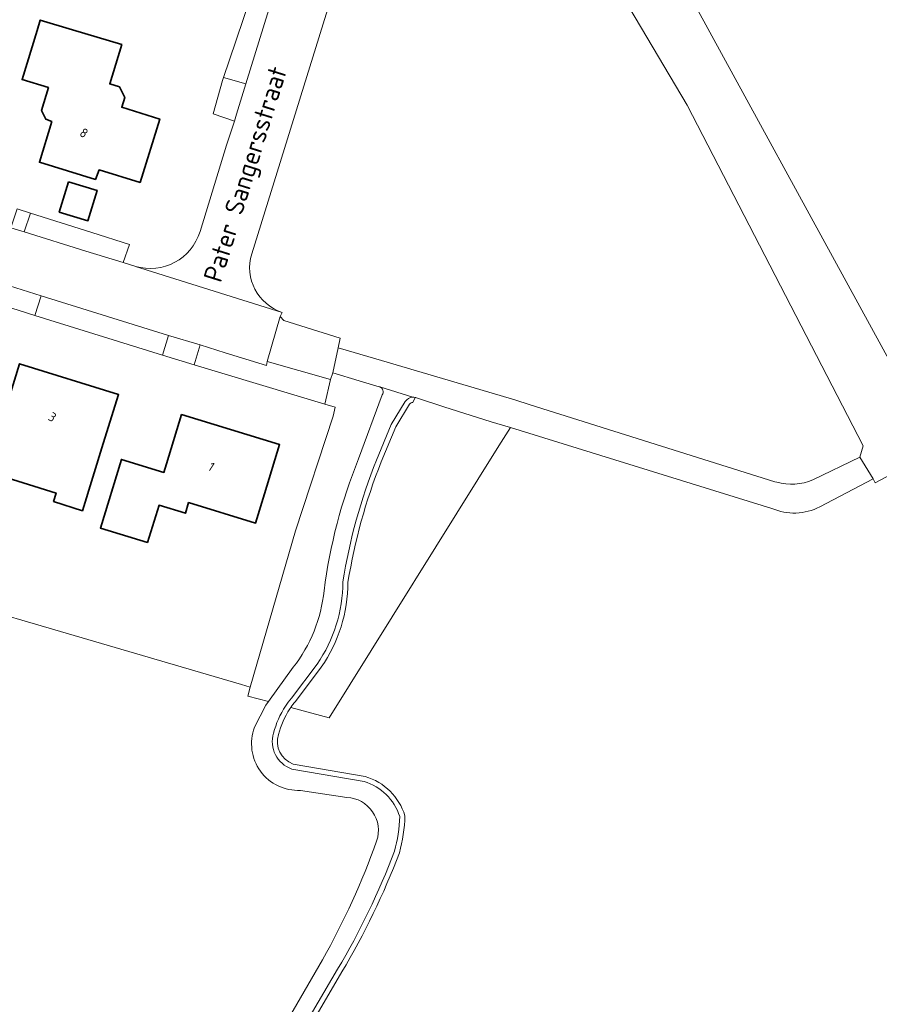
# Model space of a CAD drawing. Extents: x 184422 to 188298, y 343471 to 350189.
# Tile 359 of 513: x 187010 to 187093, y 348531 to 348627. Entities that reach past the tile are written whole.
import ezdxf
from ezdxf.enums import TextEntityAlignment as Align

# ---------------------------------------------------------------- set-up
doc = ezdxf.new("R2010")
doc.units = 0
for name, color, linetype, lineweight in [('B-WA-GR-BEPLANTING_CULTUUR_HEESTERS-GV', 252, 'Continuous', 18), ('B-WA-GR-BOUWLAND-GV', 252, 'Continuous', 13), ('B-WA-OG-TERREIN_CULTUURSCHEIDING-GV', 252, 'Continuous', 18), ('B-WA-OG-TERREIN_ERF-GV', 252, 'Continuous', 18), ('B-WA-OG-TOPOGRAFIE-T18', 252, 'Continuous', 18), ('B-WA-VH-ONVERHARD-GV', 252, 'Continuous', 18), ('B-WA-VH-VERHARDING_ASFALT-GV', 252, 'Continuous', 18), ('B-WA-VH-VERHARDING_BETONSTRAATSTEEN-GV', 252, 'Continuous', 18), ('B-WA-VH-VERHARDING_HALFVERHARDING_GRIND-GV', 252, 'Continuous', 18), ('B-WA-VH-VERHARDING_OPEN-GV', 252, 'Continuous', 18), ('B-WE-OG-BEBOUWING-GV', 250, 'Continuous', 35), ('B-WE-OG-BEBOUWING-T18', 10, 'Continuous', 18)]:
    doc.layers.add(name, color=color, linetype=linetype, lineweight=lineweight)
doc.styles.add('NLCS-ISO-M1000-T18', font='NLCS-ISO.ttf', dxfattribs={"height": 1.8})
doc.styles.add('NLCS-ISO-M500-T18', font='NLCS-ISO.ttf', dxfattribs={"height": 0.9})

msp = doc.modelspace()

# ---------------------------------------------------------------- linework, layer by layer
at = {"layer": 'B-WA-GR-BEPLANTING_CULTUUR_HEESTERS-GV', "flags": 128}
msp.add_lwpolyline([(187031.703, 348620.918), (187035.202, 348632.261), (187033.28, 348632.87), (187032.808, 348631.228), (187030.095, 348623.248), (187029.528, 348621.536)], close=True, dxfattribs=at)
msp.add_lwpolyline([(187031.703, 348620.918), (187035.202, 348632.261), (187033.28, 348632.87), (187032.808, 348631.228), (187030.095, 348623.248), (187029.528, 348621.536)], close=True, dxfattribs=at)
msp.add_lwpolyline([(187031.703, 348620.918), (187035.202, 348632.261), (187033.28, 348632.87), (187032.808, 348631.228), (187030.095, 348623.248), (187029.528, 348621.536)], close=True, dxfattribs=at)
at = {"layer": 'B-WA-GR-BEPLANTING_CULTUUR_HEESTERS-GV'}
for points in [[(187047.934, 348590.455, 0.253614), (187047.202, 348590.031)], [(187047.934, 348590.455, 0.253614), (187047.202, 348590.031)], [(187047.934, 348590.455, 0.253614), (187047.202, 348590.031)], [(187048.159, 348590.433, 0.070869), (187047.934, 348590.455)], [(187048.159, 348590.433, 0.070869), (187047.934, 348590.455)], [(187048.159, 348590.433, 0.070869), (187047.934, 348590.455)], [(187047.628, 348589.769, -0.255737), (187047.948, 348589.955)], [(187047.628, 348589.769, -0.255737), (187047.948, 348589.955)], [(187047.628, 348589.769, -0.255737), (187047.948, 348589.955)], [(187044.396, 348584.352, 0.054985), (187041.131, 348572.51)], [(187044.396, 348584.352, 0.054985), (187041.131, 348572.51)], [(187044.396, 348584.352, 0.054985), (187041.131, 348572.51)], [(187041.631, 348572.469, -0.054781), (187044.859, 348584.164)], [(187041.631, 348572.469, -0.054781), (187044.859, 348584.164)], [(187041.631, 348572.469, -0.054781), (187044.859, 348584.164)], [(187041.131, 348572.51, -0.152351), (187038.626, 348564.508)], [(187041.131, 348572.51, -0.152351), (187038.626, 348564.508)], [(187041.131, 348572.51, -0.152351), (187038.626, 348564.508)], [(187039.031, 348564.215, 0.151773), (187041.631, 348572.469)], [(187039.031, 348564.215, 0.151773), (187041.631, 348572.469)], [(187039.031, 348564.215, 0.151773), (187041.631, 348572.469)], [(187035.554, 348560.422, 0.081246), (187034.389, 348557.803)], [(187035.554, 348560.422, 0.081246), (187034.389, 348557.803)], [(187035.554, 348560.422, 0.081246), (187034.389, 348557.803)], [(187036.123, 348561.195, 0.026884), (187035.554, 348560.422)], [(187036.123, 348561.195, 0.026884), (187035.554, 348560.422)], [(187036.123, 348561.195, 0.026884), (187035.554, 348560.422)], [(187036.065, 348560.287, -0.021896), (187036.516, 348560.885)], [(187036.065, 348560.287, -0.021896), (187036.516, 348560.885)], [(187036.065, 348560.287, -0.021896), (187036.516, 348560.885)], [(187034.87, 348557.667, -0.081355), (187035.972, 348560.148)], [(187034.87, 348557.667, -0.081355), (187035.972, 348560.148)], [(187034.87, 348557.667, -0.081355), (187035.972, 348560.148)], [(187034.389, 348557.803, 0.401348), (187036.16, 348554.312)], [(187034.389, 348557.803, 0.401348), (187036.16, 348554.312)], [(187034.389, 348557.803, 0.401348), (187036.16, 348554.312)], [(187036.288, 348554.797, -0.397327), (187034.87, 348557.667)], [(187036.288, 348554.797, -0.397327), (187034.87, 348557.667)], [(187036.288, 348554.797, -0.397327), (187034.87, 348557.667)], [(187043.2, 348553.092, -0.247704), (187046.663, 348549.696)], [(187043.2, 348553.092, -0.247704), (187046.663, 348549.696)], [(187043.2, 348553.092, -0.247704), (187046.663, 348549.696)], [(187047.165, 348549.766, 0.253044), (187043.314, 348553.58)], [(187047.165, 348549.766, 0.253044), (187043.314, 348553.58)], [(187047.165, 348549.766, 0.253044), (187043.314, 348553.58)], [(187046.663, 348549.696, -0.061514), (187046.153, 348546.318)], [(187046.663, 348549.696, -0.061514), (187046.153, 348546.318)], [(187046.663, 348549.696, -0.061514), (187046.153, 348546.318)], [(187046.628, 348546.162, 0.063265), (187047.165, 348549.766)], [(187046.628, 348546.162, 0.063265), (187047.165, 348549.766)], [(187046.628, 348546.162, 0.063265), (187047.165, 348549.766)], [(187046.153, 348546.318, -0.043626), (187040.614, 348534.841)], [(187046.153, 348546.318, -0.043626), (187040.614, 348534.841)], [(187046.153, 348546.318, -0.043626), (187040.614, 348534.841)], [(187041.044, 348534.587, 0.043721), (187046.628, 348546.162)], [(187041.044, 348534.587, 0.043721), (187046.628, 348546.162)], [(187041.044, 348534.587, 0.043721), (187046.628, 348546.162)]]:
    msp.add_lwpolyline(points, format="xyb", dxfattribs=at)
at = {"layer": 'B-WA-GR-BEPLANTING_CULTUUR_HEESTERS-GV', "flags": 128}
for points in [[(187047.948, 348589.955), (187048.159, 348590.433)], [(187047.948, 348589.955), (187048.159, 348590.433)], [(187047.948, 348589.955), (187048.159, 348590.433)], [(187047.202, 348590.031), (187045.823, 348587.797), (187044.396, 348584.352)], [(187047.202, 348590.031), (187045.823, 348587.797), (187044.396, 348584.352)], [(187047.202, 348590.031), (187045.823, 348587.797), (187044.396, 348584.352)], [(187044.859, 348584.164), (187046.27, 348587.569), (187047.628, 348589.769)], [(187044.859, 348584.164), (187046.27, 348587.569), (187047.628, 348589.769)], [(187044.859, 348584.164), (187046.27, 348587.569), (187047.628, 348589.769)], [(187038.626, 348564.508), (187036.123, 348561.195)], [(187038.626, 348564.508), (187036.123, 348561.195)], [(187038.626, 348564.508), (187036.123, 348561.195)], [(187036.516, 348560.885), (187039.031, 348564.215)], [(187036.516, 348560.885), (187039.031, 348564.215)], [(187036.516, 348560.885), (187039.031, 348564.215)], [(187035.972, 348560.148), (187036.065, 348560.287)], [(187035.972, 348560.148), (187036.065, 348560.287)], [(187035.972, 348560.148), (187036.065, 348560.287)], [(187043.314, 348553.58), (187036.288, 348554.797)], [(187043.314, 348553.58), (187036.288, 348554.797)], [(187043.314, 348553.58), (187036.288, 348554.797)], [(187036.16, 348554.312), (187043.2, 348553.092)], [(187036.16, 348554.312), (187043.2, 348553.092)], [(187036.16, 348554.312), (187043.2, 348553.092)], [(187040.614, 348534.841), (187036.849, 348528.424)], [(187040.614, 348534.841), (187036.849, 348528.424)], [(187040.614, 348534.841), (187036.849, 348528.424)], [(187037.273, 348528.159), (187041.044, 348534.587)], [(187037.273, 348528.159), (187041.044, 348534.587)], [(187037.273, 348528.159), (187041.044, 348534.587)]]:
    msp.add_lwpolyline(points, dxfattribs=at)
at = {"layer": 'B-WA-GR-BOUWLAND-GV', "flags": 128}
for points in [[(187167.18, 348621.101), (187099.015, 348585.362), (187092.879, 348582.145), (187092.7, 348582.535), (187087.503, 348579.806)], [(187167.18, 348621.101), (187099.015, 348585.362), (187092.879, 348582.145), (187092.7, 348582.535), (187087.503, 348579.806)], [(187167.18, 348621.101), (187099.015, 348585.362), (187092.879, 348582.145), (187092.7, 348582.535), (187087.503, 348579.806)], [(187032.552, 348558.366), (187033.645, 348560.53), (187033.887, 348560.863), (187031.884, 348561.393), (187032.134, 348562.26), (187031.264, 348562.515), (186987.208, 348575.428), (186961.544, 348583.233), (186961.472, 348583.254), (186925.56, 348593.552), (186907.213, 348599.059), (186904.131, 348590.787), (186887.541, 348595.709)], [(187032.552, 348558.366), (187033.645, 348560.53), (187033.887, 348560.863), (187031.884, 348561.393), (187032.134, 348562.26), (187031.264, 348562.515), (186987.208, 348575.428), (186961.544, 348583.233), (186961.472, 348583.254), (186925.56, 348593.552), (186907.213, 348599.059), (186904.131, 348590.787), (186887.541, 348595.709)], [(187032.552, 348558.366), (187033.645, 348560.53), (187033.887, 348560.863), (187031.884, 348561.393), (187032.134, 348562.26), (187031.264, 348562.515), (186987.208, 348575.428), (186961.544, 348583.233), (186961.472, 348583.254), (186925.56, 348593.552), (186907.213, 348599.059), (186904.131, 348590.787), (186887.541, 348595.709)], [(187082.847, 348579.645), (187057.419, 348587.502), (187056.307, 348585.723), (187039.792, 348559.3), (187036.065, 348560.287), (187035.972, 348560.148)], [(187082.847, 348579.645), (187057.419, 348587.502), (187056.307, 348585.723), (187039.792, 348559.3), (187036.065, 348560.287), (187035.972, 348560.148)], [(187082.847, 348579.645), (187057.419, 348587.502), (187056.307, 348585.723), (187039.792, 348559.3), (187036.065, 348560.287), (187035.972, 348560.148)], [(187036.288, 348554.797), (187043.314, 348553.58)], [(187036.288, 348554.797), (187043.314, 348553.58)], [(187036.288, 348554.797), (187043.314, 348553.58)], [(187041.518, 348551.535), (187037.003, 348552.238)], [(187041.518, 348551.535), (187037.003, 348552.238)], [(187041.518, 348551.535), (187037.003, 348552.238)], [(187034.884, 348528.373), (187039.154, 348535.77)], [(187034.884, 348528.373), (187039.154, 348535.77)], [(187034.884, 348528.373), (187039.154, 348535.77)], [(187041.044, 348534.587), (187037.273, 348528.159)], [(187041.044, 348534.587), (187037.273, 348528.159)], [(187041.044, 348534.587), (187037.273, 348528.159)]]:
    msp.add_lwpolyline(points, dxfattribs=at)
at = {"layer": 'B-WA-GR-BOUWLAND-GV'}
for points in [[(187087.503, 348579.806, -0.22447), (187082.847, 348579.645)], [(187087.503, 348579.806, -0.22447), (187082.847, 348579.645)], [(187087.503, 348579.806, -0.22447), (187082.847, 348579.645)], [(187035.972, 348560.148, 0.081355), (187034.87, 348557.667)], [(187035.972, 348560.148, 0.081355), (187034.87, 348557.667)], [(187035.972, 348560.148, 0.081355), (187034.87, 348557.667)], [(187037.003, 348552.238, -0.540974), (187032.552, 348558.366)], [(187037.003, 348552.238, -0.540974), (187032.552, 348558.366)], [(187037.003, 348552.238, -0.540974), (187032.552, 348558.366)], [(187034.87, 348557.667, 0.397327), (187036.288, 348554.797)], [(187034.87, 348557.667, 0.397327), (187036.288, 348554.797)], [(187034.87, 348557.667, 0.397327), (187036.288, 348554.797)], [(187043.314, 348553.58, -0.253044), (187047.165, 348549.766)], [(187043.314, 348553.58, -0.253044), (187047.165, 348549.766)], [(187043.314, 348553.58, -0.253044), (187047.165, 348549.766)], [(187044.418, 348547.311, 0.503357), (187041.518, 348551.535)], [(187044.418, 348547.311, 0.503357), (187041.518, 348551.535)], [(187044.418, 348547.311, 0.503357), (187041.518, 348551.535)], [(187047.165, 348549.766, -0.063265), (187046.628, 348546.162)], [(187047.165, 348549.766, -0.063265), (187046.628, 348546.162)], [(187047.165, 348549.766, -0.063265), (187046.628, 348546.162)], [(187039.154, 348535.77, 0.042441), (187044.418, 348547.311)], [(187039.154, 348535.77, 0.042441), (187044.418, 348547.311)], [(187039.154, 348535.77, 0.042441), (187044.418, 348547.311)], [(187046.628, 348546.162, -0.043721), (187041.044, 348534.587)], [(187046.628, 348546.162, -0.043721), (187041.044, 348534.587)], [(187046.628, 348546.162, -0.043721), (187041.044, 348534.587)]]:
    msp.add_lwpolyline(points, format="xyb", dxfattribs=at)
at = {"layer": 'B-WA-OG-TERREIN_CULTUURSCHEIDING-GV', "flags": 128}
for points in [[(187086.839, 348582.429), (187091.388, 348584.627), (187091.739, 348585.727), (187074.607, 348618.859), (187069.55, 348627.388), (187060.976, 348641.848), (187060.567, 348641.629), (187057.651, 348647.151), (187054.083, 348653.861)], [(187086.839, 348582.429), (187091.388, 348584.627), (187091.739, 348585.727), (187074.607, 348618.859), (187069.55, 348627.388), (187060.976, 348641.848), (187060.567, 348641.629), (187057.651, 348647.151), (187054.083, 348653.861)], [(187086.839, 348582.429), (187091.388, 348584.627), (187091.739, 348585.727), (187074.607, 348618.859), (187069.55, 348627.388), (187060.976, 348641.848), (187060.567, 348641.629), (187057.651, 348647.151), (187054.083, 348653.861)], [(187047.317, 348652.922), (187032.266, 348604.406)], [(187047.317, 348652.922), (187032.266, 348604.406)], [(187047.317, 348652.922), (187032.266, 348604.406)], [(187035.236, 348598.71), (187035.033, 348598.293), (187035.383, 348597.925), (187040.875, 348596.19), (187040.679, 348595.254), (187044.324, 348594.18), (187057.84, 348590.199), (187059.355, 348589.723), (187083.154, 348582.247), (187083.32, 348582.198)], [(187035.236, 348598.71), (187035.033, 348598.293), (187035.383, 348597.925), (187040.875, 348596.19), (187040.679, 348595.254), (187044.324, 348594.18), (187057.84, 348590.199), (187059.355, 348589.723), (187083.154, 348582.247), (187083.32, 348582.198)], [(187035.236, 348598.71), (187035.033, 348598.293), (187035.383, 348597.925), (187040.875, 348596.19), (187040.679, 348595.254), (187044.324, 348594.18), (187057.84, 348590.199), (187059.355, 348589.723), (187083.154, 348582.247), (187083.32, 348582.198)], [(187044.669, 348591.474), (187042.705, 348592.049), (187040.161, 348592.835), (187039.934, 348592.188), (187039.368, 348589.796), (187040.397, 348589.487), (187040.175, 348588.634), (187036.531, 348577.485), (187032.134, 348562.26), (187031.884, 348561.393), (187033.887, 348560.863), (187036.31, 348564.2)], [(187044.669, 348591.474), (187042.705, 348592.049), (187040.161, 348592.835), (187039.934, 348592.188), (187039.368, 348589.796), (187040.397, 348589.487), (187040.175, 348588.634), (187036.531, 348577.485), (187032.134, 348562.26), (187031.884, 348561.393), (187033.887, 348560.863), (187036.31, 348564.2)], [(187044.669, 348591.474), (187042.705, 348592.049), (187040.161, 348592.835), (187039.934, 348592.188), (187039.368, 348589.796), (187040.397, 348589.487), (187040.175, 348588.634), (187036.531, 348577.485), (187032.134, 348562.26), (187031.884, 348561.393), (187033.887, 348560.863), (187036.31, 348564.2)], [(187042.661, 348584.475), (187044.946, 348590.688)], [(187042.661, 348584.475), (187044.946, 348590.688)], [(187042.661, 348584.475), (187044.946, 348590.688)], [(187048.159, 348590.433), (187047.948, 348589.955)], [(187048.159, 348590.433), (187047.948, 348589.955)], [(187048.159, 348590.433), (187047.948, 348589.955)], [(187057.419, 348587.502), (187055.542, 348588.082), (187050.939, 348589.511), (187048.282, 348590.395)], [(187057.419, 348587.502), (187055.542, 348588.082), (187050.939, 348589.511), (187048.282, 348590.395)], [(187057.419, 348587.502), (187055.542, 348588.082), (187050.939, 348589.511), (187048.282, 348590.395)], [(187047.628, 348589.769), (187046.27, 348587.569), (187044.859, 348584.164)], [(187047.628, 348589.769), (187046.27, 348587.569), (187044.859, 348584.164)], [(187047.628, 348589.769), (187046.27, 348587.569), (187044.859, 348584.164)], [(187036.065, 348560.287), (187039.792, 348559.3), (187056.307, 348585.723), (187057.419, 348587.502)], [(187036.065, 348560.287), (187039.792, 348559.3), (187056.307, 348585.723), (187057.419, 348587.502)], [(187036.065, 348560.287), (187039.792, 348559.3), (187056.307, 348585.723), (187057.419, 348587.502)], [(187039.031, 348564.215), (187036.516, 348560.885)], [(187039.031, 348564.215), (187036.516, 348560.885)], [(187039.031, 348564.215), (187036.516, 348560.885)]]:
    msp.add_lwpolyline(points, dxfattribs=at)
for points in [[(187010.142, 348606.537), (187016.153, 348604.673), (187019.765, 348603.553), (187020.371, 348605.323), (187016.714, 348606.481), (187010.772, 348608.354)], [(187010.142, 348606.537), (187016.153, 348604.673), (187019.765, 348603.553), (187020.371, 348605.323), (187016.714, 348606.481), (187010.772, 348608.354)], [(187010.142, 348606.537), (187016.153, 348604.673), (187019.765, 348603.553), (187020.371, 348605.323), (187016.714, 348606.481), (187010.772, 348608.354)], [(187023.582, 348594.559), (187024.194, 348596.474), (187011.796, 348600.324), (187011.194, 348598.413)], [(187023.582, 348594.559), (187024.194, 348596.474), (187011.796, 348600.324), (187011.194, 348598.413)], [(187023.582, 348594.559), (187024.194, 348596.474), (187011.796, 348600.324), (187011.194, 348598.413)], [(187029.69, 348594.762), (187027.26, 348595.542), (187026.683, 348593.602), (187039.368, 348589.796), (187039.934, 348592.188), (187033.787, 348593.949), (187033.696, 348593.536)], [(187029.69, 348594.762), (187027.26, 348595.542), (187026.683, 348593.602), (187039.368, 348589.796), (187039.934, 348592.188), (187033.787, 348593.949), (187033.696, 348593.536)], [(187029.69, 348594.762), (187027.26, 348595.542), (187026.683, 348593.602), (187039.368, 348589.796), (187039.934, 348592.188), (187033.787, 348593.949), (187033.696, 348593.536)]]:
    msp.add_lwpolyline(points, close=True, dxfattribs=at)
at = {"layer": 'B-WA-OG-TERREIN_CULTUURSCHEIDING-GV'}
for points in [[(187032.266, 348604.406, 0.40885), (187035.236, 348598.71)], [(187032.266, 348604.406, 0.40885), (187035.236, 348598.71)], [(187032.266, 348604.406, 0.40885), (187035.236, 348598.71)], [(187044.718, 348591.459, 0.024376), (187044.669, 348591.474)], [(187044.718, 348591.459, 0.024376), (187044.669, 348591.474)], [(187044.718, 348591.459, 0.024376), (187044.669, 348591.474)], [(187044.946, 348590.688, 0.502785), (187044.718, 348591.459)], [(187044.946, 348590.688, 0.502785), (187044.718, 348591.459)], [(187044.946, 348590.688, 0.502785), (187044.718, 348591.459)], [(187048.282, 348590.395, 0.046825), (187048.159, 348590.433)], [(187048.282, 348590.395, 0.046825), (187048.159, 348590.433)], [(187048.282, 348590.395, 0.046825), (187048.159, 348590.433)], [(187047.948, 348589.955, 0.255737), (187047.628, 348589.769)], [(187047.948, 348589.955, 0.255737), (187047.628, 348589.769)], [(187047.948, 348589.955, 0.255737), (187047.628, 348589.769)], [(187039.304, 348571.65, -0.064309), (187042.661, 348584.475)], [(187039.304, 348571.65, -0.064309), (187042.661, 348584.475)], [(187039.304, 348571.65, -0.064309), (187042.661, 348584.475)], [(187044.859, 348584.164, 0.054781), (187041.631, 348572.469)], [(187044.859, 348584.164, 0.054781), (187041.631, 348572.469)], [(187044.859, 348584.164, 0.054781), (187041.631, 348572.469)], [(187083.32, 348582.198, 0.170779), (187086.839, 348582.429)], [(187083.32, 348582.198, 0.170779), (187086.839, 348582.429)], [(187083.32, 348582.198, 0.170779), (187086.839, 348582.429)], [(187041.631, 348572.469, -0.151773), (187039.031, 348564.215)], [(187041.631, 348572.469, -0.151773), (187039.031, 348564.215)], [(187041.631, 348572.469, -0.151773), (187039.031, 348564.215)], [(187036.31, 348564.2, 0.141496), (187039.304, 348571.65)], [(187036.31, 348564.2, 0.141496), (187039.304, 348571.65)], [(187036.31, 348564.2, 0.141496), (187039.304, 348571.65)], [(187036.516, 348560.885, 0.021896), (187036.065, 348560.287)], [(187036.516, 348560.885, 0.021896), (187036.065, 348560.287)], [(187036.516, 348560.885, 0.021896), (187036.065, 348560.287)]]:
    msp.add_lwpolyline(points, format="xyb", dxfattribs=at)
at = {"layer": 'B-WA-OG-TERREIN_ERF-GV', "flags": 128}
for points in [[(187027.245, 348606.559), (187029.831, 348614.957), (187030.58, 348617.302), (187028.523, 348618.002), (187029.437, 348621.243), (187029.528, 348621.536), (187030.095, 348623.248), (187032.808, 348631.228), (187033.28, 348632.87), (187034.986, 348638.277), (187036.871, 348637.702), (187037.182, 348638.704), (187035.401, 348639.256), (187038.593, 348649.81), (187039.533, 348652.883), (187040.324, 348655.807), (187042.336, 348655.177), (187043.382, 348658.517)], [(187027.245, 348606.559), (187029.831, 348614.957), (187030.58, 348617.302), (187028.523, 348618.002), (187029.437, 348621.243), (187029.528, 348621.536), (187030.095, 348623.248), (187032.808, 348631.228), (187033.28, 348632.87), (187034.986, 348638.277), (187036.871, 348637.702), (187037.182, 348638.704), (187035.401, 348639.256), (187038.593, 348649.81), (187039.533, 348652.883), (187040.324, 348655.807), (187042.336, 348655.177), (187043.382, 348658.517)], [(187027.245, 348606.559), (187029.831, 348614.957), (187030.58, 348617.302), (187028.523, 348618.002), (187029.437, 348621.243), (187029.528, 348621.536), (187030.095, 348623.248), (187032.808, 348631.228), (187033.28, 348632.87), (187034.986, 348638.277), (187036.871, 348637.702), (187037.182, 348638.704), (187035.401, 348639.256), (187038.593, 348649.81), (187039.533, 348652.883), (187040.324, 348655.807), (187042.336, 348655.177), (187043.382, 348658.517)], [(187009.467, 348608.765), (187010.772, 348608.354), (187016.714, 348606.481), (187020.371, 348605.323), (187019.765, 348603.553), (187020.89, 348603.204), (187020.955, 348603.184)], [(187009.467, 348608.765), (187010.772, 348608.354), (187016.714, 348606.481), (187020.371, 348605.323), (187019.765, 348603.553), (187020.89, 348603.204), (187020.955, 348603.184)], [(187009.467, 348608.765), (187010.772, 348608.354), (187016.714, 348606.481), (187020.371, 348605.323), (187019.765, 348603.553), (187020.89, 348603.204), (187020.955, 348603.184)], [(186987.208, 348575.428), (187031.264, 348562.515), (187032.134, 348562.26), (187036.531, 348577.485), (187040.175, 348588.634), (187040.397, 348589.487), (187039.368, 348589.796), (187026.683, 348593.602), (187023.582, 348594.559), (187011.194, 348598.413), (187008.147, 348599.384)], [(186987.208, 348575.428), (187031.264, 348562.515), (187032.134, 348562.26), (187036.531, 348577.485), (187040.175, 348588.634), (187040.397, 348589.487), (187039.368, 348589.796), (187026.683, 348593.602), (187023.582, 348594.559), (187011.194, 348598.413), (187008.147, 348599.384)], [(186987.208, 348575.428), (187031.264, 348562.515), (187032.134, 348562.26), (187036.531, 348577.485), (187040.175, 348588.634), (187040.397, 348589.487), (187039.368, 348589.796), (187026.683, 348593.602), (187023.582, 348594.559), (187011.194, 348598.413), (187008.147, 348599.384)]]:
    msp.add_lwpolyline(points, dxfattribs=at)
for points in [[(187019.631, 348618.656), (187023.329, 348617.507), (187021.429, 348611.321), (187017.432, 348612.555), (187017.077, 348611.629), (187011.628, 348613.299), (187012.83, 348617.26), (187012.241, 348617.479), (187011.836, 348618.333), (187012.494, 348620.564), (187009.948, 348621.339), (187011.404, 348626.122), (187011.712, 348627.133), (187014.839, 348626.187), (187019.624, 348624.738), (187018.467, 348620.918), (187019.402, 348620.623), (187019.927, 348619.612)], [(187019.631, 348618.656), (187023.329, 348617.507), (187021.429, 348611.321), (187017.432, 348612.555), (187017.077, 348611.629), (187011.628, 348613.299), (187012.83, 348617.26), (187012.241, 348617.479), (187011.836, 348618.333), (187012.494, 348620.564), (187009.948, 348621.339), (187011.404, 348626.122), (187011.712, 348627.133), (187014.839, 348626.187), (187019.624, 348624.738), (187018.467, 348620.918), (187019.402, 348620.623), (187019.927, 348619.612)], [(187019.631, 348618.656), (187023.329, 348617.507), (187021.429, 348611.321), (187017.432, 348612.555), (187017.077, 348611.629), (187011.628, 348613.299), (187012.83, 348617.26), (187012.241, 348617.479), (187011.836, 348618.333), (187012.494, 348620.564), (187009.948, 348621.339), (187011.404, 348626.122), (187011.712, 348627.133), (187014.839, 348626.187), (187019.624, 348624.738), (187018.467, 348620.918), (187019.402, 348620.623), (187019.927, 348619.612)], [(187013.239, 348581.139), (187006.797, 348583.142), (187006.578, 348582.439), (187003.118, 348583.515), (187004.898, 348589.238), (187008.003, 348588.272), (187008.705, 348590.531), (187009.695, 348593.716), (187019.318, 348590.724), (187017.833, 348585.949), (187015.806, 348579.43), (187012.981, 348580.309)], [(187013.239, 348581.139), (187006.797, 348583.142), (187006.578, 348582.439), (187003.118, 348583.515), (187004.898, 348589.238), (187008.003, 348588.272), (187008.705, 348590.531), (187009.695, 348593.716), (187019.318, 348590.724), (187017.833, 348585.949), (187015.806, 348579.43), (187012.981, 348580.309)], [(187013.239, 348581.139), (187006.797, 348583.142), (187006.578, 348582.439), (187003.118, 348583.515), (187004.898, 348589.238), (187008.003, 348588.272), (187008.705, 348590.531), (187009.695, 348593.716), (187019.318, 348590.724), (187017.833, 348585.949), (187015.806, 348579.43), (187012.981, 348580.309)], [(187017.559, 348577.738), (187019.601, 348584.411), (187023.729, 348583.148), (187023.989, 348583.985), (187025.451, 348588.772), (187034.987, 348585.852), (187033.523, 348581.071), (187032.652, 348578.227), (187026.137, 348580.223), (187025.817, 348579.177), (187023.256, 348579.961), (187022.146, 348576.334)], [(187017.559, 348577.738), (187019.601, 348584.411), (187023.729, 348583.148), (187023.989, 348583.985), (187025.451, 348588.772), (187034.987, 348585.852), (187033.523, 348581.071), (187032.652, 348578.227), (187026.137, 348580.223), (187025.817, 348579.177), (187023.256, 348579.961), (187022.146, 348576.334)], [(187017.559, 348577.738), (187019.601, 348584.411), (187023.729, 348583.148), (187023.989, 348583.985), (187025.451, 348588.772), (187034.987, 348585.852), (187033.523, 348581.071), (187032.652, 348578.227), (187026.137, 348580.223), (187025.817, 348579.177), (187023.256, 348579.961), (187022.146, 348576.334)]]:
    msp.add_lwpolyline(points, close=True, dxfattribs=at)
at = {"layer": 'B-WA-OG-TERREIN_ERF-GV'}
msp.add_lwpolyline([(187020.955, 348603.184, 0.410902), (187027.245, 348606.559)], format="xyb", dxfattribs=at)
msp.add_lwpolyline([(187020.955, 348603.184, 0.410902), (187027.245, 348606.559)], format="xyb", dxfattribs=at)
msp.add_lwpolyline([(187020.955, 348603.184, 0.410902), (187027.245, 348606.559)], format="xyb", dxfattribs=at)
at = {"layer": 'B-WA-VH-ONVERHARD-GV', "flags": 128}
msp.add_lwpolyline([(187073.184, 348632.653), (187073.231, 348632.577), (187093.676, 348595.138)], dxfattribs=at)
msp.add_lwpolyline([(187073.184, 348632.653), (187073.231, 348632.577), (187093.676, 348595.138)], dxfattribs=at)
msp.add_lwpolyline([(187073.184, 348632.653), (187073.231, 348632.577), (187093.676, 348595.138)], dxfattribs=at)
msp.add_lwpolyline([(187028.523, 348618.002), (187030.58, 348617.302), (187030.801, 348617.995), (187031.703, 348620.918), (187029.528, 348621.536), (187029.437, 348621.243)], close=True, dxfattribs=at)
msp.add_lwpolyline([(187028.523, 348618.002), (187030.58, 348617.302), (187030.801, 348617.995), (187031.703, 348620.918), (187029.528, 348621.536), (187029.437, 348621.243)], close=True, dxfattribs=at)
msp.add_lwpolyline([(187028.523, 348618.002), (187030.58, 348617.302), (187030.801, 348617.995), (187031.703, 348620.918), (187029.528, 348621.536), (187029.437, 348621.243)], close=True, dxfattribs=at)
at = {"layer": 'B-WA-VH-VERHARDING_ASFALT-GV', "flags": 128}
for points in [[(187043.382, 348658.517), (187042.336, 348655.177), (187041.844, 348653.604), (187041.423, 348652.259), (187040.428, 348649.17), (187037.182, 348638.704), (187036.871, 348637.702), (187035.202, 348632.261), (187031.703, 348620.918), (187030.801, 348617.995), (187030.58, 348617.302), (187029.831, 348614.957), (187027.245, 348606.559)], [(187043.382, 348658.517), (187042.336, 348655.177), (187041.844, 348653.604), (187041.423, 348652.259), (187040.428, 348649.17), (187037.182, 348638.704), (187036.871, 348637.702), (187035.202, 348632.261), (187031.703, 348620.918), (187030.801, 348617.995), (187030.58, 348617.302), (187029.831, 348614.957), (187027.245, 348606.559)], [(187043.382, 348658.517), (187042.336, 348655.177), (187041.844, 348653.604), (187041.423, 348652.259), (187040.428, 348649.17), (187037.182, 348638.704), (187036.871, 348637.702), (187035.202, 348632.261), (187031.703, 348620.918), (187030.801, 348617.995), (187030.58, 348617.302), (187029.831, 348614.957), (187027.245, 348606.559)], [(187032.266, 348604.406), (187047.317, 348652.922)], [(187032.266, 348604.406), (187047.317, 348652.922)], [(187032.266, 348604.406), (187047.317, 348652.922)], [(187008.719, 348601.289), (187011.796, 348600.324), (187024.194, 348596.474), (187027.26, 348595.542), (187029.69, 348594.762), (187033.696, 348593.536), (187033.787, 348593.949), (187035.033, 348598.293), (187035.236, 348598.71), (187020.955, 348603.184), (187020.89, 348603.204), (187019.765, 348603.553), (187016.153, 348604.673), (187010.142, 348606.537), (187008.835, 348606.943)], [(187008.719, 348601.289), (187011.796, 348600.324), (187024.194, 348596.474), (187027.26, 348595.542), (187029.69, 348594.762), (187033.696, 348593.536), (187033.787, 348593.949), (187035.033, 348598.293), (187035.236, 348598.71), (187020.955, 348603.184), (187020.89, 348603.204), (187019.765, 348603.553), (187016.153, 348604.673), (187010.142, 348606.537), (187008.835, 348606.943)], [(187008.719, 348601.289), (187011.796, 348600.324), (187024.194, 348596.474), (187027.26, 348595.542), (187029.69, 348594.762), (187033.696, 348593.536), (187033.787, 348593.949), (187035.033, 348598.293), (187035.236, 348598.71), (187020.955, 348603.184), (187020.89, 348603.204), (187019.765, 348603.553), (187016.153, 348604.673), (187010.142, 348606.537), (187008.835, 348606.943)], [(187020.955, 348603.184), (187035.236, 348598.71)], [(187020.955, 348603.184), (187035.236, 348598.71)], [(187020.955, 348603.184), (187035.236, 348598.71)]]:
    msp.add_lwpolyline(points, dxfattribs=at)
at = {"layer": 'B-WA-VH-VERHARDING_ASFALT-GV'}
for points in [[(187027.245, 348606.559, -0.410902), (187020.955, 348603.184)], [(187027.245, 348606.559, -0.410902), (187020.955, 348603.184)], [(187027.245, 348606.559, -0.410902), (187020.955, 348603.184)], [(187035.236, 348598.71, -0.40885), (187032.266, 348604.406)], [(187035.236, 348598.71, -0.40885), (187032.266, 348604.406)], [(187035.236, 348598.71, -0.40885), (187032.266, 348604.406)]]:
    msp.add_lwpolyline(points, format="xyb", dxfattribs=at)
at = {"layer": 'B-WA-VH-VERHARDING_ASFALT-GV', "flags": 128}
msp.add_lwpolyline([(187033.787, 348593.949), (187039.934, 348592.188), (187040.161, 348592.835), (187040.679, 348595.254), (187040.875, 348596.19), (187035.383, 348597.925), (187035.033, 348598.293)], close=True, dxfattribs=at)
msp.add_lwpolyline([(187033.787, 348593.949), (187039.934, 348592.188), (187040.161, 348592.835), (187040.679, 348595.254), (187040.875, 348596.19), (187035.383, 348597.925), (187035.033, 348598.293)], close=True, dxfattribs=at)
msp.add_lwpolyline([(187033.787, 348593.949), (187039.934, 348592.188), (187040.161, 348592.835), (187040.679, 348595.254), (187040.875, 348596.19), (187035.383, 348597.925), (187035.033, 348598.293)], close=True, dxfattribs=at)
at = {"layer": 'B-WA-VH-VERHARDING_BETONSTRAATSTEEN-GV', "flags": 128}
msp.add_lwpolyline([(187008.835, 348606.943), (187010.142, 348606.537), (187010.772, 348608.354), (187009.467, 348608.765)], close=True, dxfattribs=at)
msp.add_lwpolyline([(187008.835, 348606.943), (187010.142, 348606.537), (187010.772, 348608.354), (187009.467, 348608.765)], close=True, dxfattribs=at)
msp.add_lwpolyline([(187008.835, 348606.943), (187010.142, 348606.537), (187010.772, 348608.354), (187009.467, 348608.765)], close=True, dxfattribs=at)
at = {"layer": 'B-WA-VH-VERHARDING_HALFVERHARDING_GRIND-GV', "flags": 128}
msp.add_lwpolyline([(187093.676, 348595.138), (187073.231, 348632.577), (187073.184, 348632.653), (187066.399, 348643.651), (187065.934, 348644.526), (187060.976, 348641.848), (187069.55, 348627.388), (187074.607, 348618.859), (187091.739, 348585.727), (187091.388, 348584.627), (187092.7, 348582.535), (187092.879, 348582.145), (187099.015, 348585.362)], close=True, dxfattribs=at)
msp.add_lwpolyline([(187093.676, 348595.138), (187073.231, 348632.577), (187073.184, 348632.653), (187066.399, 348643.651), (187065.934, 348644.526), (187060.976, 348641.848), (187069.55, 348627.388), (187074.607, 348618.859), (187091.739, 348585.727), (187091.388, 348584.627), (187092.7, 348582.535), (187092.879, 348582.145), (187099.015, 348585.362)], close=True, dxfattribs=at)
msp.add_lwpolyline([(187093.676, 348595.138), (187073.231, 348632.577), (187073.184, 348632.653), (187066.399, 348643.651), (187065.934, 348644.526), (187060.976, 348641.848), (187069.55, 348627.388), (187074.607, 348618.859), (187091.739, 348585.727), (187091.388, 348584.627), (187092.7, 348582.535), (187092.879, 348582.145), (187099.015, 348585.362)], close=True, dxfattribs=at)
for points in [[(187083.32, 348582.198), (187083.154, 348582.247), (187059.355, 348589.723), (187057.84, 348590.199), (187044.324, 348594.18), (187040.679, 348595.254), (187040.161, 348592.835), (187042.705, 348592.049), (187044.669, 348591.474)], [(187083.32, 348582.198), (187083.154, 348582.247), (187059.355, 348589.723), (187057.84, 348590.199), (187044.324, 348594.18), (187040.679, 348595.254), (187040.161, 348592.835), (187042.705, 348592.049), (187044.669, 348591.474)], [(187083.32, 348582.198), (187083.154, 348582.247), (187059.355, 348589.723), (187057.84, 348590.199), (187044.324, 348594.18), (187040.679, 348595.254), (187040.161, 348592.835), (187042.705, 348592.049), (187044.669, 348591.474)], [(187047.934, 348590.455), (187044.718, 348591.459)], [(187044.718, 348591.459), (187047.934, 348590.455)], [(187047.934, 348590.455), (187044.718, 348591.459)], [(187044.718, 348591.459), (187047.934, 348590.455)], [(187047.934, 348590.455), (187044.718, 348591.459)], [(187044.718, 348591.459), (187047.934, 348590.455)], [(187044.946, 348590.688), (187042.661, 348584.475)], [(187044.946, 348590.688), (187042.661, 348584.475)], [(187044.946, 348590.688), (187042.661, 348584.475)], [(187048.282, 348590.395), (187050.939, 348589.511), (187055.542, 348588.082), (187057.419, 348587.502), (187082.847, 348579.645)], [(187048.282, 348590.395), (187050.939, 348589.511), (187055.542, 348588.082), (187057.419, 348587.502), (187082.847, 348579.645)], [(187048.282, 348590.395), (187050.939, 348589.511), (187055.542, 348588.082), (187057.419, 348587.502), (187082.847, 348579.645)], [(187044.396, 348584.352), (187045.823, 348587.797), (187047.202, 348590.031)], [(187044.396, 348584.352), (187045.823, 348587.797), (187047.202, 348590.031)], [(187044.396, 348584.352), (187045.823, 348587.797), (187047.202, 348590.031)], [(187087.503, 348579.806), (187092.7, 348582.535), (187091.388, 348584.627), (187086.839, 348582.429)], [(187087.503, 348579.806), (187092.7, 348582.535), (187091.388, 348584.627), (187086.839, 348582.429)], [(187087.503, 348579.806), (187092.7, 348582.535), (187091.388, 348584.627), (187086.839, 348582.429)], [(187036.123, 348561.195), (187038.626, 348564.508)], [(187036.123, 348561.195), (187038.626, 348564.508)], [(187036.123, 348561.195), (187038.626, 348564.508)], [(187036.31, 348564.2), (187033.887, 348560.863), (187033.645, 348560.53), (187032.552, 348558.366)], [(187036.31, 348564.2), (187033.887, 348560.863), (187033.645, 348560.53), (187032.552, 348558.366)], [(187036.31, 348564.2), (187033.887, 348560.863), (187033.645, 348560.53), (187032.552, 348558.366)], [(187043.2, 348553.092), (187036.16, 348554.312)], [(187043.2, 348553.092), (187036.16, 348554.312)], [(187043.2, 348553.092), (187036.16, 348554.312)], [(187037.003, 348552.238), (187041.518, 348551.535)], [(187037.003, 348552.238), (187041.518, 348551.535)], [(187037.003, 348552.238), (187041.518, 348551.535)], [(187039.154, 348535.77), (187034.884, 348528.373)], [(187039.154, 348535.77), (187034.884, 348528.373)], [(187039.154, 348535.77), (187034.884, 348528.373)], [(187036.849, 348528.424), (187040.614, 348534.841)], [(187036.849, 348528.424), (187040.614, 348534.841)], [(187036.849, 348528.424), (187040.614, 348534.841)]]:
    msp.add_lwpolyline(points, dxfattribs=at)
at = {"layer": 'B-WA-VH-VERHARDING_HALFVERHARDING_GRIND-GV'}
for points in [[(187044.669, 348591.474, -0.024376), (187044.718, 348591.459)], [(187044.669, 348591.474, -0.024376), (187044.718, 348591.459)], [(187044.669, 348591.474, -0.024376), (187044.718, 348591.459)], [(187044.718, 348591.459, -0.502785), (187044.946, 348590.688)], [(187044.718, 348591.459, -0.502785), (187044.946, 348590.688)], [(187044.718, 348591.459, -0.502785), (187044.946, 348590.688)], [(187047.202, 348590.031, -0.253614), (187047.934, 348590.455)], [(187047.202, 348590.031, -0.253614), (187047.934, 348590.455)], [(187047.202, 348590.031, -0.253614), (187047.934, 348590.455)], [(187047.934, 348590.455, -0.070869), (187048.159, 348590.433)], [(187047.934, 348590.455, -0.070869), (187048.159, 348590.433)], [(187047.934, 348590.455, -0.070869), (187048.159, 348590.433)], [(187048.159, 348590.433, -0.046825), (187048.282, 348590.395)], [(187048.159, 348590.433, -0.046825), (187048.282, 348590.395)], [(187048.159, 348590.433, -0.046825), (187048.282, 348590.395)], [(187042.661, 348584.475, 0.064309), (187039.304, 348571.65)], [(187042.661, 348584.475, 0.064309), (187039.304, 348571.65)], [(187042.661, 348584.475, 0.064309), (187039.304, 348571.65)], [(187041.131, 348572.51, -0.054985), (187044.396, 348584.352)], [(187041.131, 348572.51, -0.054985), (187044.396, 348584.352)], [(187041.131, 348572.51, -0.054985), (187044.396, 348584.352)], [(187086.839, 348582.429, -0.170779), (187083.32, 348582.198)], [(187086.839, 348582.429, -0.170779), (187083.32, 348582.198)], [(187086.839, 348582.429, -0.170779), (187083.32, 348582.198)], [(187082.847, 348579.645, 0.22447), (187087.503, 348579.806)], [(187082.847, 348579.645, 0.22447), (187087.503, 348579.806)], [(187082.847, 348579.645, 0.22447), (187087.503, 348579.806)], [(187038.626, 348564.508, 0.152351), (187041.131, 348572.51)], [(187038.626, 348564.508, 0.152351), (187041.131, 348572.51)], [(187038.626, 348564.508, 0.152351), (187041.131, 348572.51)], [(187039.304, 348571.65, -0.141496), (187036.31, 348564.2)], [(187039.304, 348571.65, -0.141496), (187036.31, 348564.2)], [(187039.304, 348571.65, -0.141496), (187036.31, 348564.2)], [(187034.389, 348557.803, -0.081246), (187035.554, 348560.422)], [(187034.389, 348557.803, -0.081246), (187035.554, 348560.422)], [(187034.389, 348557.803, -0.081246), (187035.554, 348560.422)], [(187035.554, 348560.422, -0.026884), (187036.123, 348561.195)], [(187035.554, 348560.422, -0.026884), (187036.123, 348561.195)], [(187035.554, 348560.422, -0.026884), (187036.123, 348561.195)], [(187032.552, 348558.366, 0.540974), (187037.003, 348552.238)], [(187032.552, 348558.366, 0.540974), (187037.003, 348552.238)], [(187032.552, 348558.366, 0.540974), (187037.003, 348552.238)], [(187036.16, 348554.312, -0.401348), (187034.389, 348557.803)], [(187036.16, 348554.312, -0.401348), (187034.389, 348557.803)], [(187036.16, 348554.312, -0.401348), (187034.389, 348557.803)], [(187046.663, 348549.696, 0.247704), (187043.2, 348553.092)], [(187046.663, 348549.696, 0.247704), (187043.2, 348553.092)], [(187046.663, 348549.696, 0.247704), (187043.2, 348553.092)], [(187041.518, 348551.535, -0.503357), (187044.418, 348547.311)], [(187041.518, 348551.535, -0.503357), (187044.418, 348547.311)], [(187041.518, 348551.535, -0.503357), (187044.418, 348547.311)], [(187046.153, 348546.318, 0.061514), (187046.663, 348549.696)], [(187046.153, 348546.318, 0.061514), (187046.663, 348549.696)], [(187046.153, 348546.318, 0.061514), (187046.663, 348549.696)], [(187044.418, 348547.311, -0.042441), (187039.154, 348535.77)], [(187044.418, 348547.311, -0.042441), (187039.154, 348535.77)], [(187044.418, 348547.311, -0.042441), (187039.154, 348535.77)], [(187040.614, 348534.841, 0.043626), (187046.153, 348546.318)], [(187040.614, 348534.841, 0.043626), (187046.153, 348546.318)], [(187040.614, 348534.841, 0.043626), (187046.153, 348546.318)]]:
    msp.add_lwpolyline(points, format="xyb", dxfattribs=at)
at = {"layer": 'B-WA-VH-VERHARDING_OPEN-GV', "flags": 128}
for points in [[(187011.194, 348598.413), (187011.796, 348600.324), (187008.719, 348601.289), (187007.16, 348601.776), (187006.662, 348599.839), (187008.147, 348599.384)], [(187011.194, 348598.413), (187011.796, 348600.324), (187008.719, 348601.289), (187007.16, 348601.776), (187006.662, 348599.839), (187008.147, 348599.384)], [(187011.194, 348598.413), (187011.796, 348600.324), (187008.719, 348601.289), (187007.16, 348601.776), (187006.662, 348599.839), (187008.147, 348599.384)], [(187023.582, 348594.559), (187026.683, 348593.602), (187027.26, 348595.542), (187024.194, 348596.474)], [(187023.582, 348594.559), (187026.683, 348593.602), (187027.26, 348595.542), (187024.194, 348596.474)], [(187023.582, 348594.559), (187026.683, 348593.602), (187027.26, 348595.542), (187024.194, 348596.474)]]:
    msp.add_lwpolyline(points, close=True, dxfattribs=at)
at = {"layer": 'B-WE-OG-BEBOUWING-GV', "flags": 128}
for points in [[(187021.429, 348611.321), (187023.329, 348617.507), (187019.631, 348618.656), (187019.927, 348619.612), (187019.402, 348620.623), (187018.467, 348620.918), (187019.624, 348624.738), (187014.839, 348626.187), (187011.712, 348627.133), (187011.404, 348626.122), (187009.948, 348621.339), (187012.494, 348620.564), (187011.836, 348618.333), (187012.241, 348617.479), (187012.83, 348617.26), (187011.628, 348613.299), (187017.077, 348611.629), (187017.432, 348612.555)], [(187021.429, 348611.321), (187023.329, 348617.507), (187019.631, 348618.656), (187019.927, 348619.612), (187019.402, 348620.623), (187018.467, 348620.918), (187019.624, 348624.738), (187014.839, 348626.187), (187011.712, 348627.133), (187011.404, 348626.122), (187009.948, 348621.339), (187012.494, 348620.564), (187011.836, 348618.333), (187012.241, 348617.479), (187012.83, 348617.26), (187011.628, 348613.299), (187017.077, 348611.629), (187017.432, 348612.555)], [(187021.429, 348611.321), (187023.329, 348617.507), (187019.631, 348618.656), (187019.927, 348619.612), (187019.402, 348620.623), (187018.467, 348620.918), (187019.624, 348624.738), (187014.839, 348626.187), (187011.712, 348627.133), (187011.404, 348626.122), (187009.948, 348621.339), (187012.494, 348620.564), (187011.836, 348618.333), (187012.241, 348617.479), (187012.83, 348617.26), (187011.628, 348613.299), (187017.077, 348611.629), (187017.432, 348612.555)], [(187014.454, 348611.408), (187013.561, 348608.465), (187016.348, 348607.619), (187017.241, 348610.563)], [(187014.454, 348611.408), (187013.561, 348608.465), (187016.348, 348607.619), (187017.241, 348610.563)], [(187014.454, 348611.408), (187013.561, 348608.465), (187016.348, 348607.619), (187017.241, 348610.563)], [(187012.981, 348580.309), (187015.806, 348579.43), (187017.833, 348585.949), (187019.318, 348590.724), (187009.695, 348593.716), (187008.705, 348590.531), (187008.003, 348588.272), (187004.898, 348589.238), (187003.118, 348583.515), (187006.578, 348582.439), (187006.797, 348583.142), (187013.239, 348581.139)], [(187012.981, 348580.309), (187015.806, 348579.43), (187017.833, 348585.949), (187019.318, 348590.724), (187009.695, 348593.716), (187008.705, 348590.531), (187008.003, 348588.272), (187004.898, 348589.238), (187003.118, 348583.515), (187006.578, 348582.439), (187006.797, 348583.142), (187013.239, 348581.139)], [(187012.981, 348580.309), (187015.806, 348579.43), (187017.833, 348585.949), (187019.318, 348590.724), (187009.695, 348593.716), (187008.705, 348590.531), (187008.003, 348588.272), (187004.898, 348589.238), (187003.118, 348583.515), (187006.578, 348582.439), (187006.797, 348583.142), (187013.239, 348581.139)], [(187022.146, 348576.334), (187023.256, 348579.961), (187025.817, 348579.177), (187026.137, 348580.223), (187032.652, 348578.227), (187033.523, 348581.071), (187034.987, 348585.852), (187025.451, 348588.772), (187023.989, 348583.985), (187023.729, 348583.148), (187019.601, 348584.411), (187017.559, 348577.738)], [(187022.146, 348576.334), (187023.256, 348579.961), (187025.817, 348579.177), (187026.137, 348580.223), (187032.652, 348578.227), (187033.523, 348581.071), (187034.987, 348585.852), (187025.451, 348588.772), (187023.989, 348583.985), (187023.729, 348583.148), (187019.601, 348584.411), (187017.559, 348577.738)], [(187022.146, 348576.334), (187023.256, 348579.961), (187025.817, 348579.177), (187026.137, 348580.223), (187032.652, 348578.227), (187033.523, 348581.071), (187034.987, 348585.852), (187025.451, 348588.772), (187023.989, 348583.985), (187023.729, 348583.148), (187019.601, 348584.411), (187017.559, 348577.738)]]:
    msp.add_lwpolyline(points, close=True, dxfattribs=at)

# ---------------------------------------------------------------- texts
at = {"layer": 'B-WA-OG-TOPOGRAFIE-T18', "style": 'NLCS-ISO-M1000-T18'}
msp.add_text('Pater Sangersstraat', height=1.8, rotation=72.7, dxfattribs=at).set_placement((187031.895, 348612.075), align=Align.MIDDLE)
msp.add_text('Pater Sangersstraat', height=1.8, rotation=72.7, dxfattribs=at).set_placement((187031.895, 348612.075), align=Align.MIDDLE)
msp.add_text('Pater Sangersstraat', height=1.8, rotation=72.7, dxfattribs=at).set_placement((187031.895, 348612.075), align=Align.MIDDLE)
at = {"layer": 'B-WE-OG-BEBOUWING-T18', "style": 'NLCS-ISO-M500-T18'}
for s, p in [('8', (187015.956, 348616.156)), ('8', (187015.956, 348616.156)), ('8', (187015.956, 348616.156)), ('3', (187012.887, 348588.535)), ('3', (187012.887, 348588.535)), ('3', (187012.887, 348588.535)), ('1', (187028.348, 348583.702)), ('1', (187028.348, 348583.702)), ('1', (187028.348, 348583.702))]:
    msp.add_text(s, height=0.9, rotation=327.1, dxfattribs=at).set_placement(p, align=Align.MIDDLE)

doc.saveas('drawing.dxf')
